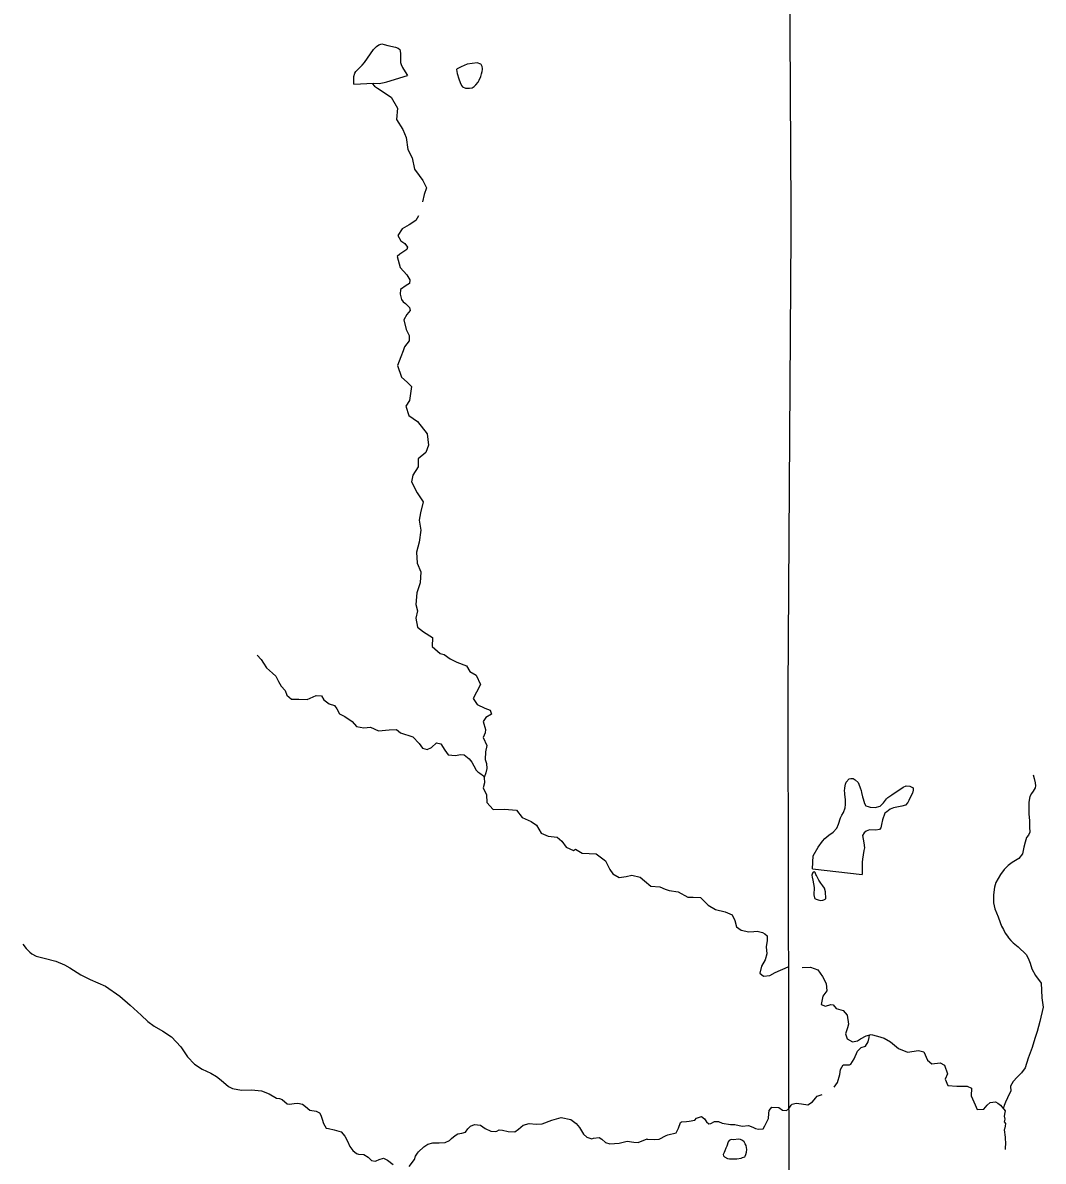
# Model space of a CAD drawing. Extents: x -492261 to -432772, y 1441225 to 1452922.
# Drawn here: x -459562.8 to -459425.8, y 1452362.4 to 1452515.2 of the extents above; entities that cross this region are included whole.
import ezdxf

# ---------------------------------------------------------------- set-up
doc = ezdxf.new("R2010")
doc.units = 0
doc.layers.add('Default', color=7, linetype='Continuous')

msp = doc.modelspace()

# ---------------------------------------------------------------- linework, layer by layer
at = {"layer": 'Default'}
for points in [[(-459458.97, 1452182.95), (-459458.72, 1452223.82), (-459458.96, 1452227.22), (-459459.32, 1452292.75), (-459459.97, 1452355.7), (-459459.94, 1452358.73), (-459460.05, 1452422.59), (-459460.04, 1452425.55), (-459459.65, 1452486.97), (-459459.67, 1452490.05), (-459460.02, 1452553.88), (-459459.91, 1452556.59), (-459459.92, 1452564.34)], [(-459518.36, 1452506.95), (-459518.32, 1452507.98), (-459518.2, 1452508.42), (-459518.06, 1452508.64), (-459517.2, 1452509.51), (-459516.91, 1452509.84), (-459515.68, 1452511.59), (-459515.28, 1452512.01), (-459514.97, 1452512.23), (-459514.58, 1452512.34), (-459514.28, 1452512.28), (-459513.78, 1452512.11), (-459512.73, 1452511.91), (-459512.4, 1452511.79), (-459512.16, 1452511.58), (-459512.09, 1452511.11), (-459512.07, 1452509.84), (-459511.99, 1452509.57), (-459511.79, 1452509.18), (-459511.68, 1452508.96), (-459511.15, 1452508.09)], [(-459503.12, 1452509.61), (-459503.94, 1452509.26), (-459504.28, 1452509.1), (-459504.49, 1452509), (-459504.56, 1452508.89), (-459504.49, 1452508.39), (-459504.24, 1452507.66), (-459504.07, 1452507.16), (-459503.89, 1452506.77), (-459503.76, 1452506.6), (-459503.37, 1452506.42), (-459502.82, 1452506.39), (-459502.46, 1452506.45), (-459502.18, 1452506.61), (-459501.97, 1452506.83), (-459501.65, 1452507.23), (-459501.54, 1452507.47), (-459501.3, 1452507.99), (-459501.19, 1452508.33), (-459501.11, 1452508.62), (-459501.06, 1452508.9), (-459501.06, 1452509.03), (-459501.13, 1452509.31), (-459501.25, 1452509.57), (-459501.3, 1452509.64), (-459501.81, 1452509.79), (-459503.12, 1452509.61)], [(-459518.36, 1452506.95), (-459515.7, 1452507.06), (-459514.92, 1452507.05), (-459514.28, 1452507.16), (-459513.93, 1452507.25), (-459511.15, 1452508.09)], [(-459515.86, 1452507.05), (-459515.56, 1452506.66), (-459515.17, 1452506.39), (-459513.33, 1452505.18), (-459512.49, 1452503.74), (-459512.61, 1452502.18), (-459511.77, 1452500.86), (-459511.31, 1452499.77), (-459511.11, 1452498.18), (-459510.52, 1452497.05), (-459510.18, 1452495.55), (-459509.56, 1452494.68), (-459509.09, 1452494.01), (-459508.6, 1452493.03), (-459508.9, 1452492.15), (-459509.13, 1452491.16)], [(-459509.66, 1452489.29), (-459510.02, 1452488.67), (-459510.93, 1452488.08), (-459511.86, 1452487.55), (-459512.44, 1452486.63), (-459512.05, 1452485.92), (-459511.49, 1452485.58), (-459511.12, 1452485.08), (-459511.22, 1452484.74), (-459512.19, 1452484.14), (-459512.54, 1452483.81), (-459512.14, 1452482.36), (-459511.25, 1452481.37), (-459510.83, 1452480.7), (-459510.86, 1452480.19), (-459511.31, 1452479.91), (-459512.07, 1452479.37), (-459512.14, 1452478.76), (-459511.93, 1452478.03), (-459511.73, 1452477.75), (-459511.4, 1452477.51), (-459510.85, 1452476.96), (-459510.8, 1452476.59), (-459511.23, 1452476.05), (-459511.64, 1452475.31), (-459511.31, 1452474.02), (-459510.92, 1452473.22), (-459510.9, 1452472.5), (-459511.52, 1452471.69), (-459511.7, 1452471.16), (-459512.02, 1452470.35), (-459512.5, 1452469.21), (-459511.94, 1452467.62), (-459511.17, 1452466.97), (-459510.61, 1452466.37), (-459510.88, 1452464.51), (-459511.36, 1452463.72), (-459510.98, 1452462.5), (-459509.78, 1452461.7), (-459508.52, 1452460.02), (-459508.31, 1452458.52), (-459508.68, 1452457.54), (-459509.7, 1452456.65), (-459509.7, 1452455.59), (-459510.42, 1452454.47), (-459510.61, 1452453.59), (-459509.86, 1452452.11), (-459509.05, 1452450.91), (-459509.39, 1452449.41), (-459509.58, 1452448.42), (-459509.34, 1452447.12), (-459509.59, 1452445.49), (-459509.93, 1452444.16), (-459509.84, 1452442.67), (-459509.35, 1452441.53), (-459509.46, 1452440.04), (-459509.87, 1452438.7), (-459510.01, 1452437.13), (-459509.78, 1452436.28), (-459510, 1452435.31), (-459509.8, 1452434.08), (-459508.98, 1452433.46), (-459507.8, 1452432.7), (-459507.81, 1452431.51), (-459506.77, 1452430.56), (-459506.22, 1452430.43), (-459505.4, 1452429.83), (-459504.52, 1452429.39), (-459503.23, 1452428.91), (-459502.78, 1452428.14), (-459501.94, 1452427.63), (-459501.33, 1452426.38), (-459501.87, 1452425.37), (-459502.35, 1452424.52), (-459501.77, 1452423.7), (-459500.77, 1452423.22), (-459500.06, 1452422.95), (-459499.87, 1452422.43), (-459500.65, 1452421.95), (-459500.97, 1452421.43), (-459500.69, 1452420.35)], [(-459531.33, 1452430.32), (-459530.78, 1452429.75), (-459530.48, 1452429.26), (-459530.07, 1452428.64), (-459529.27, 1452427.9), (-459528.82, 1452427.5), (-459528.47, 1452426.8), (-459528.11, 1452426.19), (-459527.57, 1452425.58), (-459527.31, 1452424.95), (-459526.72, 1452424.42), (-459525.73, 1452424.41), (-459524.58, 1452424.38), (-459523.4, 1452424.91), (-459522.68, 1452424.85), (-459522.38, 1452424.34), (-459521.64, 1452423.8), (-459520.95, 1452423.56), (-459520.62, 1452423.11), (-459520.27, 1452422.44), (-459519.54, 1452422.11), (-459518.57, 1452421.45), (-459517.97, 1452420.75), (-459516.99, 1452420.58), (-459516.09, 1452420.67), (-459515.02, 1452420.19), (-459513.62, 1452420.31), (-459512.63, 1452420.36), (-459512.08, 1452419.92), (-459510.42, 1452419.37), (-459509.58, 1452418.46), (-459509.11, 1452417.86), (-459508.52, 1452417.69), (-459507.94, 1452417.92), (-459507.25, 1452418.56), (-459506.68, 1452418.41), (-459506.13, 1452417.6), (-459505.7, 1452416.95), (-459504.72, 1452416.85), (-459504.04, 1452416.99), (-459503.54, 1452416.97), (-459502.88, 1452416.4), (-459502.5, 1452415.99), (-459502.23, 1452415.47), (-459501.91, 1452414.88), (-459501.68, 1452414.68), (-459501.43, 1452414.5), (-459500.93, 1452414.15), (-459500.85, 1452413.93)], [(-459500.69, 1452420.35), (-459500.74, 1452419.91), (-459500.97, 1452419.26), (-459500.48, 1452418.2), (-459500.67, 1452417.38), (-459500.72, 1452416.35), (-459500.52, 1452415.79), (-459500.51, 1452415.13), (-459500.65, 1452414.56), (-459500.86, 1452413.9), (-459500.81, 1452413.22), (-459500.97, 1452412.54), (-459500.56, 1452411.58), (-459500.48, 1452410.57), (-459499.64, 1452409.62), (-459498.12, 1452409.65), (-459496.52, 1452409.51), (-459495.74, 1452408.56), (-459494.56, 1452408.03), (-459493.82, 1452407.52), (-459493.22, 1452406.45), (-459492.26, 1452406.05), (-459491.04, 1452405.93), (-459490.42, 1452405.38), (-459489.84, 1452404.55), (-459488.87, 1452404.13), (-459488.58, 1452404.29), (-459487.72, 1452403.76)], [(-459456.8, 1452401.67), (-459456.71, 1452403.39), (-459456.05, 1452404.57), (-459455.45, 1452405.38), (-459455.16, 1452405.71), (-459454.59, 1452406.16), (-459454.02, 1452406.59), (-459453.54, 1452407.11), (-459453.29, 1452407.65), (-459453.06, 1452408.5), (-459452.88, 1452408.87), (-459452.64, 1452409.24), (-459452.42, 1452409.83), (-459452.35, 1452410.3), (-459452.36, 1452410.9), (-459452.45, 1452411.66), (-459452.48, 1452411.89), (-459452.49, 1452412.09), (-459452.45, 1452412.54), (-459452.38, 1452413.01), (-459452.26, 1452413.28), (-459451.88, 1452413.72), (-459451.64, 1452413.8), (-459451.32, 1452413.78), (-459451.06, 1452413.6), (-459450.68, 1452413.26), (-459450.59, 1452413.04), (-459450.39, 1452412.53), (-459450.28, 1452412.18), (-459450.2, 1452411.89), (-459450.07, 1452411.31), (-459450.01, 1452411.04), (-459449.92, 1452410.72), (-459449.81, 1452410.42), (-459449.64, 1452410.13), (-459449.31, 1452410.03), (-459449.07, 1452409.94), (-459448.39, 1452409.9), (-459447.7, 1452410.05), (-459447.27, 1452410.5), (-459446.87, 1452411.06), (-459446.68, 1452411.25), (-459446.16, 1452411.61), (-459444.61, 1452412.62), (-459444.24, 1452412.79), (-459443.72, 1452412.73), (-459443.31, 1452412.51), (-459443.27, 1452412.2), (-459443.39, 1452411.82), (-459443.67, 1452411.24), (-459443.85, 1452410.83), (-459444.01, 1452410.56), (-459444.33, 1452410.22), (-459444.83, 1452410.06), (-459445.94, 1452409.85), (-459446.38, 1452409.65), (-459446.84, 1452409.33), (-459447.09, 1452409.13), (-459447.39, 1452408.25), (-459447.53, 1452407.59), (-459447.63, 1452407.18), (-459447.8, 1452406.93), (-459448.32, 1452406.85), (-459449.14, 1452406.88), (-459449.58, 1452406.72), (-459449.86, 1452406.51), (-459450.07, 1452406.12), (-459450.02, 1452405.66), (-459449.92, 1452405.15), (-459449.82, 1452404.5), (-459449.89, 1452404.11), (-459450.1, 1452402.94), (-459450.13, 1452402.55), (-459450.13, 1452402.42), (-459450.13, 1452400.9)], [(-459427.18, 1452414.27), (-459427.04, 1452413.77), (-459426.92, 1452413.19), (-459426.87, 1452412.8), (-459426.93, 1452412.51), (-459427.18, 1452412.09), (-459427.39, 1452411.75), (-459427.62, 1452411.36), (-459427.75, 1452410.59), (-459427.79, 1452409.99), (-459427.78, 1452409.05), (-459427.7, 1452408.08), (-459427.66, 1452407.24), (-459427.63, 1452406.6), (-459427.82, 1452406.18), (-459428.06, 1452405.86), (-459428.25, 1452405.23), (-459428.42, 1452404.57), (-459428.64, 1452403.68), (-459429.09, 1452403.06), (-459430, 1452402.52), (-459430.54, 1452402.09), (-459431.08, 1452401.56), (-459431.57, 1452400.88), (-459432.18, 1452399.81), (-459432.36, 1452399.18), (-459432.5, 1452398.19), (-459432.52, 1452397.09), (-459432.34, 1452396.29), (-459432.1, 1452395.76), (-459431.9, 1452395.22), (-459431.62, 1452394.44), (-459431.42, 1452393.99), (-459431.19, 1452393.5), (-459430.94, 1452393.04), (-459430.65, 1452392.61), (-459430.51, 1452392.41), (-459430.17, 1452392.03), (-459429.85, 1452391.74), (-459429.2, 1452391.2)], [(-459487.72, 1452403.76), (-459485.84, 1452403.66), (-459484.55, 1452402.72), (-459483.98, 1452401.59), (-459483.57, 1452401), (-459482.72, 1452400.48), (-459481.82, 1452400.63), (-459481.06, 1452400.82), (-459479.93, 1452400.55), (-459479.35, 1452400.06), (-459478.51, 1452399.34), (-459477.26, 1452399.25), (-459476.57, 1452398.94), (-459476.02, 1452398.76), (-459474.8, 1452398.57), (-459473.53, 1452397.84), (-459472.82, 1452397.84), (-459471.82, 1452397.81), (-459470.81, 1452396.79), (-459469.81, 1452396.19), (-459468.51, 1452395.88), (-459467.56, 1452395.51), (-459467.2, 1452394.72), (-459467, 1452393.9), (-459466.38, 1452393.43), (-459465.35, 1452393.2), (-459464.69, 1452393.24), (-459464.23, 1452393.3), (-459463.5, 1452393.11), (-459463.19, 1452392.95), (-459462.9, 1452392.69), (-459462.89, 1452392.06), (-459463.03, 1452391.2), (-459462.94, 1452390.26), (-459463.13, 1452389.44), (-459463.64, 1452388.62), (-459463.85, 1452387.64), (-459463.39, 1452387.24), (-459462.52, 1452387.36), (-459461.81, 1452387.73), (-459460.05, 1452388.49)], [(-459455.01, 1452397.66), (-459455.04, 1452398.57), (-459455.2, 1452399.05), (-459455.4, 1452399.38), (-459455.68, 1452399.73), (-459455.96, 1452400.16), (-459456.25, 1452400.75), (-459456.34, 1452400.92), (-459456.46, 1452401.18), (-459456.55, 1452401.26), (-459456.7, 1452401.22), (-459456.8, 1452401.07), (-459456.88, 1452400.83), (-459456.85, 1452400.53), (-459456.75, 1452400.14), (-459456.57, 1452399.15), (-459456.6, 1452398.19), (-459456.51, 1452397.75), (-459456.49, 1452397.66), (-459456.3, 1452397.57), (-459456.04, 1452397.48), (-459455.71, 1452397.42), (-459455.41, 1452397.45), (-459455.27, 1452397.5), (-459455.09, 1452397.58), (-459455.01, 1452397.66)], [(-459456.8, 1452401.67), (-459450.13, 1452400.9)], [(-459562.76, 1452391.54), (-459562.29, 1452390.96), (-459561.83, 1452390.47), (-459561.56, 1452390.25), (-459560.97, 1452389.95), (-459559.9, 1452389.67), (-459558.31, 1452389.29), (-459557.15, 1452388.8), (-459556.47, 1452388.37), (-459554.99, 1452387.44), (-459553.73, 1452386.81), (-459551.66, 1452385.9), (-459549.74, 1452384.58), (-459548.34, 1452383.39), (-459546.88, 1452382.03), (-459545.99, 1452381.18), (-459545.13, 1452380.54), (-459543.99, 1452379.9), (-459542.81, 1452379.13), (-459541.56, 1452377.76), (-459540.65, 1452376.45), (-459539.7, 1452375.47), (-459538.67, 1452374.79), (-459537.54, 1452374.23), (-459536.78, 1452373.81), (-459536.12, 1452373.31), (-459535.18, 1452372.45), (-459534.6, 1452372.17), (-459533.41, 1452371.98), (-459532.08, 1452372), (-459530.74, 1452371.86), (-459529.71, 1452371.48), (-459528.7, 1452370.9), (-459528.31, 1452370.83), (-459527.96, 1452370.7), (-459527.3, 1452370.14), (-459526.97, 1452370.09), (-459526.35, 1452370.17), (-459525.87, 1452370.21), (-459525.21, 1452370.08), (-459524.84, 1452369.75), (-459524.24, 1452369.28), (-459523.38, 1452369.16), (-459522.95, 1452368.94), (-459522.77, 1452368.6), (-459522.58, 1452368.07), (-459522.4, 1452367.47), (-459522.04, 1452366.87), (-459521.74, 1452366.8), (-459520.99, 1452366.66), (-459520.02, 1452366.39), (-459519.55, 1452365.81), (-459519.21, 1452365.14), (-459518.87, 1452364.42), (-459518.49, 1452363.88), (-459517.97, 1452363.45), (-459517.7, 1452363.38), (-459517.01, 1452363.31), (-459516.43, 1452362.96), (-459515.98, 1452362.51), (-459515.5, 1452362.45), (-459515.35, 1452362.48), (-459514.92, 1452362.68), (-459514.35, 1452362.82), (-459513.83, 1452362.57), (-459513.06, 1452361.98)], [(-459429.2, 1452391.2), (-459428.12, 1452390.16), (-459427.87, 1452389.69), (-459427.58, 1452389), (-459427.35, 1452388.25), (-459426.86, 1452387.36), (-459426.1, 1452386.34), (-459426.06, 1452385.37), (-459426.03, 1452384.35), (-459425.84, 1452383.1), (-459426.28, 1452381.17), (-459426.64, 1452379.85), (-459426.98, 1452378.88), (-459427.33, 1452377.69), (-459427.86, 1452376.26), (-459428.27, 1452374.96), (-459428.75, 1452374.29), (-459429.33, 1452373.7), (-459429.85, 1452373.14), (-459430.21, 1452372.49), (-459430.2, 1452371.85), (-459430.38, 1452371.52), (-459430.62, 1452370.95), (-459430.9, 1452370.34), (-459431.06, 1452369.91), (-459431.13, 1452369.74), (-459431.24, 1452369.55)], [(-459458.17, 1452388.43), (-459457.08, 1452388.47), (-459456.1, 1452388.1), (-459455.47, 1452387.21), (-459454.96, 1452386.27), (-459454.86, 1452385.31), (-459455.39, 1452384.56), (-459455.63, 1452383.48), (-459455.07, 1452383.22), (-459454.35, 1452383.48), (-459454.02, 1452383.42), (-459453.62, 1452382.9), (-459452.69, 1452382.64), (-459452.13, 1452382.03), (-459451.98, 1452380.81), (-459452.1, 1452380.34), (-459452.38, 1452379.51), (-459452.15, 1452378.85), (-459451.43, 1452378.44), (-459450.75, 1452378.57), (-459450.35, 1452378.85), (-459449.61, 1452379.27), (-459448.93, 1452379.43), (-459448.06, 1452379.19), (-459447.19, 1452378.92), (-459446.35, 1452378.43), (-459445.25, 1452377.54), (-459444.06, 1452377.07)], [(-459453.9, 1452372.35), (-459453.46, 1452373.01), (-459453.12, 1452374.06), (-459453.02, 1452374.75), (-459452.68, 1452375.37), (-459452.23, 1452375.37), (-459451.85, 1452375.36), (-459451.66, 1452375.44), (-459451.19, 1452376.16), (-459450.77, 1452377.19), (-459450.28, 1452377.71), (-459449.7, 1452377.87), (-459449.34, 1452378.44), (-459449.2, 1452379.02), (-459449.16, 1452379.38)], [(-459444.06, 1452377.07), (-459442.57, 1452377.27), (-459441.87, 1452377.09), (-459441.37, 1452375.97), (-459440.77, 1452375.5), (-459439.67, 1452375.64), (-459439.07, 1452375.32), (-459438.67, 1452374.16), (-459438.98, 1452373.43), (-459438.64, 1452372.61), (-459437.42, 1452372.49), (-459436.03, 1452372.51), (-459435.48, 1452372.23), (-459435.51, 1452371.21), (-459434.95, 1452370), (-459434.68, 1452369.36), (-459433.81, 1452369.41), (-459433.35, 1452369.94), (-459432.97, 1452370.33), (-459432.22, 1452370.38), (-459431.93, 1452370.23), (-459431.55, 1452369.93), (-459430.94, 1452369.18), (-459431, 1452368.97), (-459431.07, 1452368.49), (-459430.99, 1452368.09), (-459431.08, 1452367.71), (-459430.9, 1452367.49), (-459430.95, 1452367.13), (-459431.04, 1452366.74), (-459431.07, 1452366.63), (-459431.1, 1452366.6)], [(-459494.81, 1452367.47), (-459493.88, 1452367.41), (-459493.06, 1452367.45), (-459491.76, 1452367.94), (-459490.51, 1452368.29), (-459489.22, 1452368.05), (-459488.52, 1452367.49), (-459488.08, 1452366.96), (-459487.51, 1452366.06), (-459487.09, 1452365.67), (-459486.42, 1452365.42), (-459486.2, 1452365.51), (-459485.44, 1452365.62), (-459485.06, 1452365.39), (-459484.56, 1452364.94), (-459483.99, 1452364.77), (-459482.72, 1452364.86), (-459481.67, 1452365.12), (-459480.79, 1452365), (-459480.19, 1452364.95), (-459478.97, 1452365.44), (-459478.97, 1452365.41), (-459478.05, 1452365.33), (-459477.36, 1452365.39), (-459476.45, 1452365.9), (-459476.22, 1452365.99), (-459475.09, 1452366.25), (-459474.76, 1452366.87), (-459474.53, 1452367.61), (-459474.36, 1452367.71), (-459473.71, 1452367.78), (-459473.33, 1452367.79), (-459472.57, 1452367.96), (-459472.37, 1452368.22), (-459471.68, 1452368.45), (-459471.31, 1452368.12), (-459471.04, 1452367.72), (-459470.72, 1452367.43), (-459470.46, 1452367.5), (-459469.96, 1452367.76), (-459469.4, 1452367.74), (-459468.92, 1452367.55), (-459467.78, 1452367.34), (-459467.21, 1452367.36), (-459466.23, 1452367.14), (-459465.39, 1452367.22), (-459464.79, 1452367), (-459464.43, 1452366.8), (-459464.05, 1452366.75), (-459463.41, 1452366.78), (-459463.19, 1452367.18), (-459462.74, 1452368.09), (-459462.7, 1452368.14), (-459462.64, 1452368.82), (-459462.59, 1452369.23), (-459462.26, 1452369.68), (-459461.33, 1452369.63), (-459460.81, 1452369.3), (-459460.31, 1452369.25), (-459460.03, 1452369.42), (-459459.68, 1452369.97), (-459459.52, 1452370.1), (-459458.97, 1452370.22), (-459458.26, 1452370.12), (-459457.44, 1452370), (-459456.81, 1452370.39), (-459456.39, 1452370.87), (-459456.16, 1452371.15), (-459455.51, 1452371.37)], [(-459510.93, 1452361.74), (-459510.22, 1452362.68), (-459510.07, 1452363.09), (-459509.82, 1452363.52), (-459509.65, 1452363.7), (-459508.97, 1452364.34), (-459508.39, 1452364.71), (-459507.75, 1452364.89), (-459506.9, 1452364.89), (-459506.1, 1452364.96), (-459505.5, 1452365.21), (-459505.22, 1452365.47), (-459504.73, 1452365.89), (-459504.37, 1452366.11), (-459503.83, 1452366.21), (-459503.37, 1452366.33), (-459503.04, 1452366.77), (-459502.67, 1452367.15), (-459502.15, 1452367.34), (-459501.35, 1452367.29), (-459500.7, 1452366.81), (-459499.97, 1452366.48), (-459499.27, 1452366.4), (-459499.15, 1452366.46), (-459498.86, 1452366.62), (-459498.39, 1452366.6), (-459497.65, 1452366.41), (-459496.73, 1452366.39), (-459496.24, 1452366.73), (-459495.62, 1452367.26), (-459494.81, 1452367.47)], [(-459431.07, 1452366.63), (-459430.94, 1452365.67), (-459430.9, 1452364.69), (-459430.93, 1452364.36), (-459430.93, 1452364.01)], [(-459468.09, 1452365.04), (-459468.31, 1452364.45), (-459468.41, 1452364.19), (-459468.55, 1452363.84), (-459468.66, 1452363.6), (-459468.77, 1452363.31), (-459468.73, 1452363.16), (-459468.61, 1452363.01), (-459468.21, 1452362.81), (-459467.95, 1452362.77), (-459467.6, 1452362.73), (-459467.21, 1452362.74), (-459466.95, 1452362.75), (-459466.39, 1452362.85), (-459466.2, 1452362.92), (-459465.89, 1452363.03), (-459465.82, 1452363.12), (-459465.72, 1452363.31), (-459465.64, 1452363.66), (-459465.62, 1452363.99), (-459465.7, 1452364.56), (-459465.82, 1452364.76), (-459465.89, 1452364.87), (-459465.98, 1452365.02), (-459466.19, 1452365.22), (-459466.46, 1452365.35), (-459466.76, 1452365.39), (-459467.35, 1452365.32), (-459467.65, 1452365.34), (-459467.82, 1452365.29), (-459467.96, 1452365.22), (-459468.09, 1452365.04)]]:
    msp.add_lwpolyline(points, dxfattribs=at)

doc.saveas('drawing.dxf')
